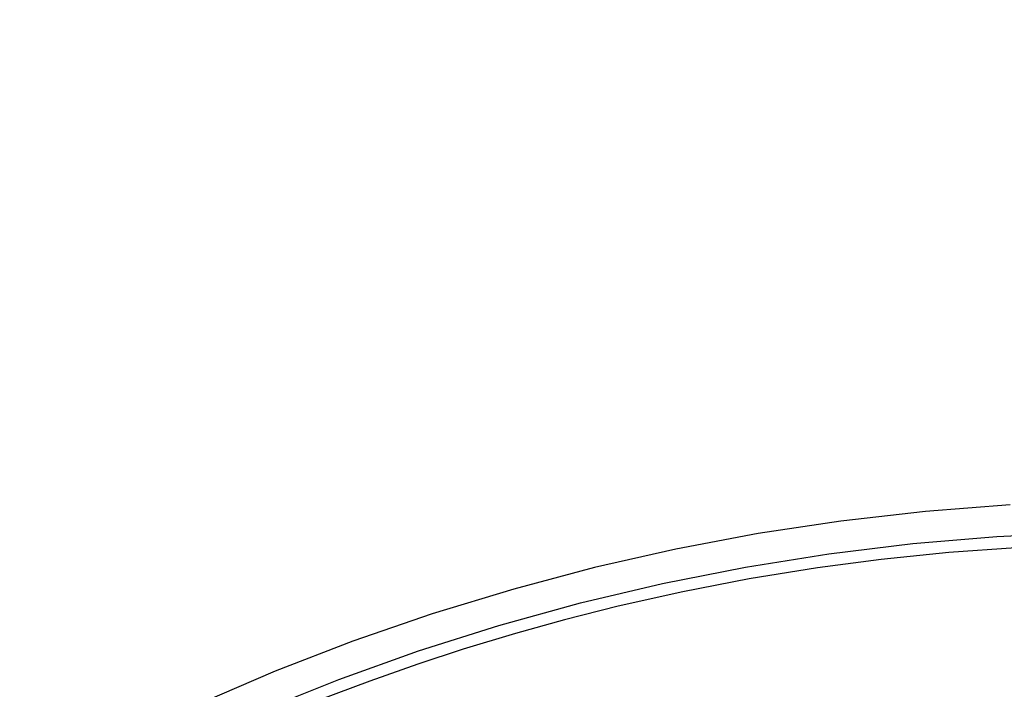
# Model space of a CAD drawing. Header units: millimetres. Extents: x 196 to 2027204, y -221452 to 153872.
# Tile 337 of 381: x 1216554 to 1216908, y -195046 to -194806. Entities that reach past the tile are written whole.
import ezdxf

# ---------------------------------------------------------------- set-up
doc = ezdxf.new("R2010")
doc.units = ezdxf.units.MM
doc.layers.get('Defpoints').update_dxf_attribs({"lineweight": 18})
doc.layers.add('00_Основной', color=163, linetype='Continuous', lineweight=40)
doc.layers.add('ТМ-размеры', color=25, linetype='Continuous', lineweight=20)
doc.styles.add('SFINKS', font='SFINKS.shx', dxfattribs={"width": 0.7, "oblique": 15})
doc.dimstyles.new('кира-50', dxfattribs={"dimtxt": 150, "dimasz": 40, "dimexe": 15, "dimexo": 0, "dimgap": 20, "dimtad": 1, "dimdec": 0, "dimrnd": 5, "dimdsep": 46, "dimtxsty": 'SFINKS', "dimblk1": 'OBLIQUE', "dimblk2": 'OBLIQUE', "dimsah": 1, "dimcen": 2.5, "dimclrd": 252, "dimclre": 252, "dimclrt": 252, "dimadec": 0, "dimazin": 0, "dimtfac": 1, "dimtdec": 0, "dimtofl": 0, "dimtmove": 0, "dimatfit": 3, "dimldrblk": 'OBLIQUE', "dimfxl": 15, "dimtfill": 1, "dimtolj": 1, "dimtzin": 0, "dimlwd": 20, "dimlwe": 20, "dimarcsym": 0})

# ---------------------------------------------------------------- blocks, each defined once
blk = doc.blocks.new('_Oblique')
at = {"color": 0, "linetype": 'ByBlock', "lineweight": -2}
blk.add_line((-0.5, -0.5), (0.5, 0.5), dxfattribs=at)
blk = doc.blocks.new('*D84')
at = {"layer": 'Defpoints', "color": 0, "linetype": 'ByBlock', "lineweight": 50, "transparency": 16777216}
for p in [(1217827.71, -194508.84), (1216087.62, -195856.77), (1217827.71, -195857.67)]:
    blk.add_point(p, dxfattribs=at)
at = {"layer": 'ТМ-размеры', "color": 252, "linetype": 'ByBlock', "lineweight": 20, "transparency": 16777216}
for p, q in [((1216087.62, -195856.77), (1216087.62, -194493.84)), ((1217827.71, -195857.67), (1217827.71, -194493.84)), ((1216087.62, -194508.84), (1217827.71, -194508.84))]:
    blk.add_line(p, q, dxfattribs=at)
at = {"layer": 'ТМ-размеры', "color": 252, "linetype": 'ByBlock', "lineweight": 20, "transparency": 16777216, "xscale": 40, "yscale": 40, "zscale": 40, "rotation": 180}
blk.add_blockref('_Oblique', (1216087.62, -194508.84), dxfattribs=at)
at = {"layer": 'ТМ-размеры', "color": 252, "linetype": 'ByBlock', "lineweight": 20, "transparency": 16777216, "xscale": 40, "yscale": 40, "zscale": 40}
blk.add_blockref('_Oblique', (1217827.71, -194508.84), dxfattribs=at)
at = {"layer": 'ТМ-размеры', "color": 252, "linetype": 'ByBlock', "transparency": 16777216, "insert": (1216957.66, -194413.84), "char_height": 150, "attachment_point": 5, "style": 'SFINKS', "bg_fill": 3, "box_fill_scale": 1.1, "bg_fill_color": 256, "bg_fill_true_color": 13158600, "bg_fill_transparency": 0}
blk.add_mtext('\\A1;1740', dxfattribs=at)

msp = doc.modelspace()

# ---------------------------------------------------------------- linework, layer by layer
at = {"layer": '00_Основной', "color": 252, "lineweight": 25, "ltscale": 10, "elevation": 0.2}
for points in [[(1216909.71, -194979.67), (1216879.26, -194982.02), (1216848.93, -194985.47), (1216819.28, -194989.98), (1216789.82, -194995.54), (1216760.59, -195002.17), (1216731.6, -195009.87), (1216702.42, -195018.78), (1216673.86, -195028.64), (1216646.08, -195039.39), (1216619.1, -195050.96), (1216592.95, -195063.3), (1216568.04, -195076.1), (1216543.95, -195089.54)], [(1216640.77, -195053.59), (1216668.91, -195042.31), (1216697.42, -195032.08), (1216726.32, -195022.92), (1216755.53, -195014.85), (1216785.01, -195007.88), (1216814.74, -195002), (1216844.67, -194997.23), (1216874.76, -194993.59), (1216904.95, -194991.06), (1216935.22, -194989.65)], [(1216935.35, -194994.08), (1216911.7, -194995.07), (1216887.65, -194996.8), (1216863.38, -194999.29), (1216840.59, -195002.28), (1216816.1, -195006.24), (1216792.28, -195010.84), (1216769.04, -195016.07), (1216749.86, -195020.91), (1216732.31, -195025.78), (1216713.52, -195031.48), (1216697.24, -195036.82), (1216679.98, -195042.9), (1216661.72, -195049.82), (1216642.49, -195057.66)]]:
    msp.add_lwpolyline(points, dxfattribs=at)

# ---------------------------------------------------------------- next in the draw order: dimensions: what is measured, and where the dimension line sits
at = {"layer": 'ТМ-размеры', "color": 3, "linetype": 'ByBlock'}
dim = msp.add_linear_dim(base=(1217827.71, -194508.84, 0.2), p1=(1216087.62, -195856.77, 0.2), p2=(1217827.71, -195857.67, 0.2), dimstyle='кира-50', dxfattribs=at)
dim.commit()
dim.dimension.update_dxf_attribs({"geometry": '*D84', "text_midpoint": (1216957.66, -194508.84, 0.2), "dimtype": 160})

doc.saveas('drawing.dxf')
